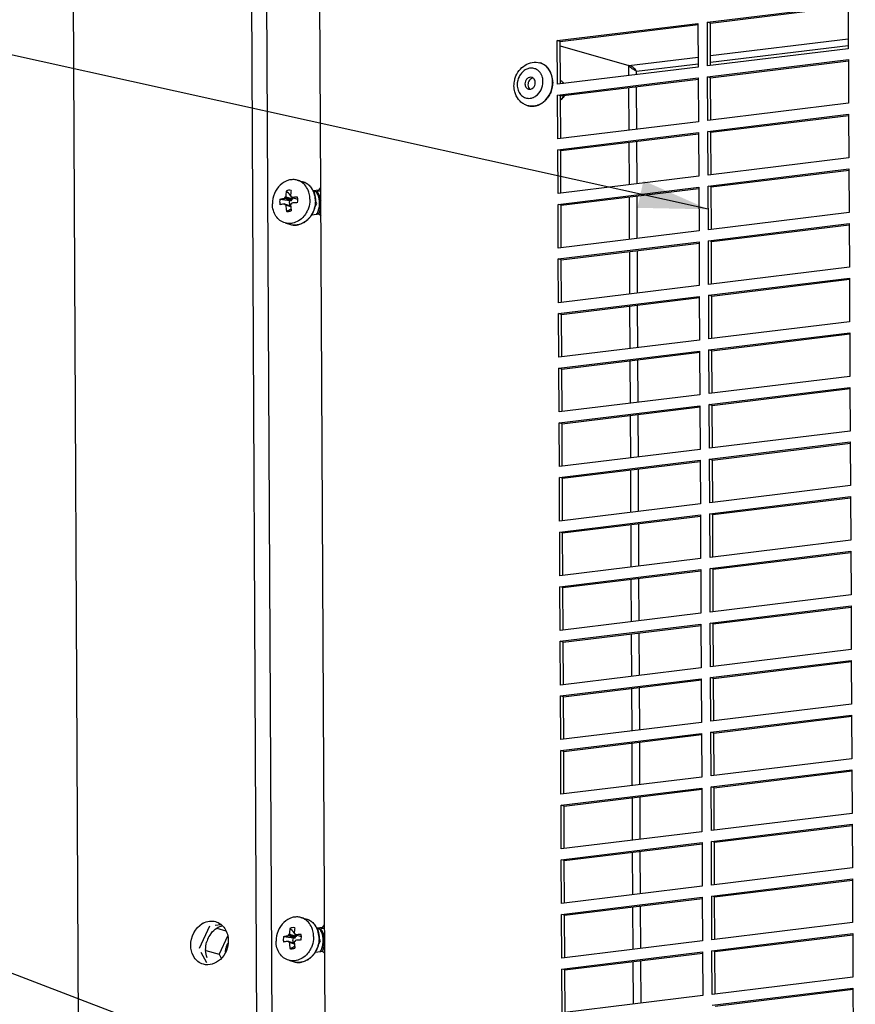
# Paper-space layout '45651_1_3' of a CAD drawing. Header units: millimetres. Extents: x -231 to 594, y 0 to 420.
# Tile 272 of 279: x 327 to 357, y 285 to 320. Entities that reach past the tile are written whole.
import ezdxf

# ---------------------------------------------------------------- set-up
doc = ezdxf.new("R2010")
doc.units = ezdxf.units.MM
doc.header["$LTSCALE"] = 32.67
doc.layers.get('0').update_dxf_attribs({"linetype": 'CONTINUOUS'})
doc.layers.add('02___PRT_ALL_AXES', color=7, linetype='CONTINUOUS')
doc.styles.get("Standard").update_dxf_attribs({"font": 'arial.ttf'})
doc.dimstyles.get("Standard").update_dxf_attribs({"dimtxt": 3.5, "dimasz": 2.5, "dimexe": 1, "dimexo": 0.0625, "dimtad": 1, "dimdsep": 46, "dimtxsty": 'STANDARD', "dimblk": '_FILLED', "dimblk1": '_FILLED', "dimblk2": '_FILLED', "dimcen": 0.09, "dimclrt": 5, "dimazin": 2, "dimtp": 0.01, "dimtm": 0.01, "dimtfac": 1, "dimtofl": 0, "dimtmove": 0, "dimatfit": 3, "dimldrblk": '_FILLED', "dimfxl": 1, "dimtolj": 1, "dimarcsym": 0})

# ---------------------------------------------------------------- blocks, each defined once
blk = doc.blocks.new('_FILLED')
at = {"color": 0, "linetype": 'BYBLOCK'}
blk.add_solid([(0, 0), (-1, 0.2), (-1, -0.2)], dxfattribs=at)

psp = doc.layouts.new('45651_1_3')

# ---------------------------------------------------------------- linework, layer by layer
at = {"color": 7, "linetype": 'CONTINUOUS'}
for p, q in [((330.124, 106.081), (329.022, 329.134)), ((335.808, 255.023), (335.474, 322.646)), ((338.18, 271.863), (337.933, 321.788)), ((351.88, 319.95), (356.946, 320.569)), ((356.946, 320.569), (356.953, 318.996)), ((346.477, 319.291), (351.543, 319.909)), ((351.543, 319.909), (351.55, 318.337)), ((351.888, 318.378), (351.88, 319.95)), ((351.988, 319.92), (351.88, 319.95)), ((346.485, 317.719), (346.477, 319.291)), ((346.585, 319.26), (346.477, 319.291)), ((351.993, 318.749), (356.952, 319.354)), ((346.585, 319.096), (349.052, 318.39)), ((356.953, 318.996), (351.888, 318.378)), ((351.995, 318.509), (356.953, 319.114)), ((349.052, 318.39), (351.549, 318.695)), ((351.89, 317.985), (356.955, 318.603)), ((356.955, 318.603), (356.963, 317.031)), ((351.55, 318.337), (346.485, 317.719)), ((349.053, 318.032), (349.052, 318.39)), ((349.081, 318.39), (349.081, 318.358)), ((349.329, 318.184), (349.281, 318.212)), ((349.329, 318.184), (351.55, 318.455)), ((346.487, 317.325), (351.552, 317.944)), ((349.329, 318.066), (349.329, 318.184)), ((351.552, 317.944), (351.56, 316.371)), ((351.898, 316.412), (351.89, 317.985)), ((351.997, 317.954), (351.89, 317.985)), ((346.31, 317.797), (346.31, 317.798)), ((346.31, 317.797), (346.31, 317.798)), ((349.063, 316.066), (349.056, 317.595)), ((349.339, 316.1), (349.331, 317.629)), ((345.71, 317.295), (345.711, 317.296)), ((345.71, 317.295), (345.711, 317.296)), ((346.495, 315.753), (346.487, 317.325)), ((346.594, 317.295), (346.487, 317.325)), ((345.576, 316.925), (345.578, 316.925)), ((356.963, 317.031), (351.898, 316.412)), ((351.9, 316.019), (356.965, 316.638)), ((356.965, 316.638), (356.973, 315.065)), ((351.56, 316.371), (346.495, 315.753)), ((346.497, 315.36), (351.562, 315.978)), ((351.562, 315.978), (351.57, 314.406)), ((351.908, 314.447), (351.9, 316.019)), ((352.007, 315.989), (351.9, 316.019)), ((349.073, 314.101), (349.065, 315.63)), ((349.349, 314.135), (349.341, 315.663)), ((346.505, 313.787), (346.497, 315.36)), ((346.604, 315.329), (346.497, 315.36)), ((356.973, 315.065), (351.908, 314.447)), ((351.91, 314.054), (356.975, 314.672)), ((356.975, 314.672), (356.983, 313.1)), ((351.57, 314.406), (346.505, 313.787)), ((337.122, 314.264), (337.318, 314.208)), ((346.507, 313.394), (351.572, 314.013)), ((351.572, 314.013), (351.58, 312.44)), ((351.917, 312.481), (351.91, 314.054)), ((352.017, 314.023), (351.91, 314.054)), ((336.912, 313.539), (336.659, 313.611)), ((336.673, 313.638), (336.924, 313.566)), ((336.674, 313.651), (336.922, 313.58)), ((336.684, 313.653), (336.935, 313.581)), ((336.705, 313.671), (336.958, 313.598)), ((336.893, 313.68), (336.893, 313.68)), ((336.911, 313.675), (336.9, 313.678)), ((336.901, 313.679), (336.912, 313.68)), ((336.901, 313.679), (336.911, 313.676)), ((336.925, 313.644), (337.137, 313.583)), ((337.708, 313.855), (337.972, 313.888)), ((337.972, 313.906), (337.91, 313.924)), ((349.083, 312.135), (349.075, 313.664)), ((349.358, 312.169), (349.351, 313.698)), ((336.66, 313.409), (336.883, 313.345)), ((336.674, 313.386), (336.884, 313.325)), ((336.885, 313.318), (336.693, 313.373)), ((336.886, 313.31), (336.707, 313.361)), ((337.746, 313.268), (337.821, 313.431)), ((337.821, 313.431), (337.779, 313.51)), ((346.514, 311.822), (346.507, 313.394)), ((346.614, 313.364), (346.507, 313.394)), ((336.893, 313.163), (336.901, 313.166)), ((356.983, 313.1), (351.917, 312.481)), ((336.682, 312.726), (336.878, 312.67)), ((351.919, 312.088), (356.985, 312.707)), ((356.985, 312.707), (356.992, 311.134)), ((351.58, 312.44), (346.514, 311.822)), ((346.516, 311.429), (351.582, 312.047)), ((351.582, 312.047), (351.589, 310.475)), ((351.927, 310.516), (351.919, 312.088)), ((352.026, 312.058), (351.919, 312.088)), ((349.092, 310.17), (349.085, 311.699)), ((349.368, 310.203), (349.361, 311.732)), ((346.524, 309.856), (346.516, 311.429)), ((346.623, 311.398), (346.516, 311.429)), ((356.992, 311.134), (351.927, 310.516)), ((351.589, 310.475), (346.524, 309.856)), ((351.929, 310.123), (356.994, 310.741)), ((356.994, 310.741), (357.002, 309.169)), ((346.526, 309.463), (351.591, 310.081)), ((351.591, 310.081), (351.599, 308.509)), ((351.937, 308.55), (351.929, 310.123)), ((352.036, 310.092), (351.929, 310.123)), ((349.102, 308.204), (349.094, 309.733)), ((349.378, 308.238), (349.37, 309.767)), ((346.534, 307.891), (346.526, 309.463)), ((346.633, 309.433), (346.526, 309.463)), ((357.002, 309.169), (351.937, 308.55)), ((351.939, 308.157), (357.004, 308.775)), ((357.004, 308.775), (357.012, 307.203)), ((351.599, 308.509), (346.534, 307.891)), ((346.536, 307.498), (351.601, 308.116)), ((351.601, 308.116), (351.609, 306.543)), ((351.946, 306.585), (351.939, 308.157)), ((352.046, 308.126), (351.939, 308.157)), ((349.112, 306.239), (349.104, 307.767)), ((349.388, 306.272), (349.38, 307.801)), ((346.543, 305.925), (346.536, 307.498)), ((346.643, 307.467), (346.536, 307.498)), ((357.012, 307.203), (351.946, 306.585)), ((351.609, 306.543), (346.543, 305.925)), ((351.948, 306.192), (357.014, 306.81)), ((357.014, 306.81), (357.021, 305.237)), ((351.956, 304.619), (351.948, 306.192)), ((352.056, 306.161), (351.948, 306.192)), ((346.545, 305.532), (351.611, 306.15)), ((349.121, 304.273), (349.114, 305.802)), ((349.397, 304.307), (349.39, 305.836)), ((351.611, 306.15), (351.618, 304.578)), ((346.553, 303.96), (346.545, 305.532)), ((346.653, 305.501), (346.545, 305.532)), ((357.021, 305.237), (351.956, 304.619)), ((351.958, 304.226), (357.023, 304.844)), ((357.023, 304.844), (357.031, 303.272)), ((351.618, 304.578), (346.553, 303.96)), ((346.555, 303.567), (351.62, 304.185)), ((351.62, 304.185), (351.628, 302.612)), ((351.966, 302.654), (351.958, 304.226)), ((352.065, 304.195), (351.958, 304.226)), ((349.131, 302.308), (349.124, 303.836)), ((349.407, 302.341), (349.399, 303.87)), ((346.563, 301.994), (346.555, 303.567)), ((346.662, 303.536), (346.555, 303.567)), ((357.031, 303.272), (351.966, 302.654)), ((351.628, 302.612), (346.563, 301.994)), ((351.968, 302.26), (357.033, 302.879)), ((357.033, 302.879), (357.041, 301.306)), ((351.976, 300.688), (351.968, 302.26)), ((352.075, 302.23), (351.968, 302.26)), ((346.565, 301.601), (351.63, 302.219)), ((349.417, 300.376), (349.409, 301.904)), ((351.63, 302.219), (351.638, 300.647)), ((346.573, 300.029), (346.565, 301.601)), ((346.672, 301.57), (346.565, 301.601)), ((349.141, 300.342), (349.133, 301.871)), ((357.041, 301.306), (351.976, 300.688)), ((351.978, 300.295), (357.043, 300.913)), ((357.043, 300.913), (357.051, 299.341)), ((351.638, 300.647), (346.573, 300.029)), ((346.575, 299.635), (351.64, 300.254)), ((351.64, 300.254), (351.648, 298.681)), ((351.985, 298.722), (351.978, 300.295)), ((352.085, 300.264), (351.978, 300.295)), ((349.151, 298.376), (349.143, 299.905)), ((349.426, 298.41), (349.419, 299.939)), ((346.582, 298.063), (346.575, 299.635)), ((346.682, 299.605), (346.575, 299.635)), ((357.051, 299.341), (351.985, 298.722)), ((351.987, 298.329), (357.053, 298.948)), ((357.053, 298.948), (357.06, 297.375)), ((351.648, 298.681), (346.582, 298.063)), ((346.584, 297.67), (351.65, 298.288)), ((351.65, 298.288), (351.657, 296.716)), ((351.995, 296.757), (351.987, 298.329)), ((352.094, 298.299), (351.987, 298.329)), ((346.592, 296.097), (346.584, 297.67)), ((346.691, 297.639), (346.584, 297.67)), ((349.16, 296.411), (349.153, 297.94)), ((349.436, 296.445), (349.429, 297.973)), ((357.06, 297.375), (351.995, 296.757)), ((351.997, 296.364), (357.062, 296.982)), ((357.062, 296.982), (357.07, 295.41)), ((351.657, 296.716), (346.592, 296.097)), ((346.594, 295.704), (351.659, 296.323)), ((351.659, 296.323), (351.667, 294.75)), ((352.005, 294.791), (351.997, 296.364)), ((352.104, 296.333), (351.997, 296.364)), ((349.17, 294.445), (349.162, 295.974)), ((349.446, 294.479), (349.438, 296.008)), ((346.602, 294.132), (346.594, 295.704)), ((346.701, 295.674), (346.594, 295.704)), ((357.07, 295.41), (352.005, 294.791)), ((352.007, 294.398), (357.072, 295.017)), ((357.072, 295.017), (357.08, 293.444)), ((351.667, 294.75), (346.602, 294.132)), ((346.604, 293.739), (351.669, 294.357)), ((351.669, 294.357), (351.677, 292.785)), ((352.014, 292.826), (352.007, 294.398)), ((352.114, 294.368), (352.007, 294.398)), ((349.18, 292.48), (349.172, 294.009)), ((349.456, 292.513), (349.448, 294.042)), ((346.611, 292.166), (346.604, 293.739)), ((346.711, 293.708), (346.604, 293.739)), ((357.08, 293.444), (352.014, 292.826)), ((352.016, 292.433), (357.082, 293.051)), ((357.082, 293.051), (357.089, 291.479)), ((351.677, 292.785), (346.611, 292.166)), ((346.613, 291.773), (351.679, 292.391)), ((351.679, 292.391), (351.686, 290.819)), ((352.024, 290.86), (352.016, 292.433)), ((352.124, 292.402), (352.016, 292.433)), ((349.189, 290.514), (349.182, 292.043)), ((349.465, 290.548), (349.458, 292.077)), ((346.621, 290.201), (346.613, 291.773)), ((346.721, 291.743), (346.613, 291.773)), ((357.089, 291.479), (352.024, 290.86)), ((352.026, 290.467), (357.091, 291.085)), ((357.091, 291.085), (357.099, 289.513)), ((351.686, 290.819), (346.621, 290.201)), ((346.623, 289.808), (351.688, 290.426)), ((351.688, 290.426), (351.696, 288.853)), ((352.034, 288.895), (352.026, 290.467)), ((352.133, 290.436), (352.026, 290.467)), ((349.199, 288.549), (349.192, 290.077)), ((349.475, 288.582), (349.467, 290.111)), ((346.631, 288.235), (346.623, 289.808)), ((346.73, 289.777), (346.623, 289.808)), ((357.099, 289.513), (352.034, 288.895)), ((351.696, 288.853), (346.631, 288.235)), ((352.036, 288.502), (357.101, 289.12)), ((357.101, 289.12), (357.109, 287.547)), ((346.633, 287.842), (351.698, 288.46)), ((351.698, 288.46), (351.706, 286.888)), ((352.044, 286.929), (352.036, 288.502)), ((352.143, 288.471), (352.036, 288.502)), ((349.209, 286.583), (349.201, 288.112)), ((349.485, 286.617), (349.477, 288.146)), ((337.253, 287.729), (337.449, 287.673)), ((346.641, 286.27), (346.633, 287.842)), ((346.74, 287.811), (346.633, 287.842)), ((333.957, 287.418), (333.586, 286.616)), ((334.374, 287.469), (334.16, 287.443)), ((338.103, 287.371), (338.041, 287.389)), ((357.109, 287.547), (352.044, 286.929)), ((334.221, 287.343), (334.548, 287.249)), ((334.607, 287.064), (334.304, 286.41)), ((337.043, 287.004), (336.79, 287.076)), ((336.804, 287.103), (337.055, 287.031)), ((336.805, 287.116), (337.053, 287.044)), ((336.815, 287.117), (337.066, 287.046)), ((336.836, 287.136), (337.089, 287.063)), ((337.024, 287.145), (337.024, 287.145)), ((337.032, 287.144), (337.043, 287.145)), ((337.032, 287.144), (337.042, 287.141)), ((337.042, 287.14), (337.032, 287.143)), ((337.057, 287.109), (337.268, 287.048)), ((337.839, 287.32), (338.104, 287.353)), ((352.046, 286.536), (357.111, 287.154)), ((357.111, 287.154), (357.119, 285.582)), ((336.791, 286.874), (337.014, 286.81)), ((336.805, 286.851), (337.016, 286.79)), ((337.016, 286.783), (336.824, 286.838)), ((337.017, 286.775), (336.838, 286.826)), ((337.877, 286.733), (337.952, 286.896)), ((337.952, 286.896), (337.91, 286.975)), ((351.706, 286.888), (346.641, 286.27)), ((333.654, 286.488), (333.857, 286.107)), ((333.828, 286.546), (334.304, 286.41)), ((334.304, 286.41), (334.382, 286.263)), ((337.024, 286.628), (337.032, 286.631)), ((346.643, 285.877), (351.708, 286.495)), ((351.708, 286.495), (351.716, 284.922)), ((352.053, 284.964), (352.046, 286.536)), ((352.153, 286.505), (352.046, 286.536)), ((336.813, 286.191), (337.009, 286.135)), ((349.219, 284.618), (349.211, 286.146)), ((349.494, 284.651), (349.487, 286.18)), ((346.65, 284.304), (346.643, 285.877)), ((346.75, 285.846), (346.643, 285.877)), ((357.119, 285.582), (352.053, 284.964)), ((351.716, 284.922), (346.65, 284.304)), ((352.055, 284.57), (357.121, 285.189)), ((357.121, 285.189), (357.128, 283.616))]:
    psp.add_line(p, q, dxfattribs=at)
at = {"color": 3, "linetype": 'CONTINUOUS'}
for p, q in [((336.01, 322.493), (336.343, 255.101)), ((351.988, 319.92), (356.951, 320.526)), ((346.585, 319.26), (351.548, 319.866)), ((351.995, 318.391), (351.988, 319.92)), ((346.592, 317.732), (346.585, 319.26)), ((351.997, 317.954), (356.961, 318.56)), ((346.594, 317.295), (351.558, 317.901)), ((352.005, 316.426), (351.997, 317.954)), ((346.602, 315.766), (346.594, 317.295)), ((352.007, 315.989), (356.97, 316.595)), ((346.604, 315.329), (351.567, 315.935)), ((352.015, 314.46), (352.007, 315.989)), ((346.612, 313.801), (346.604, 315.329)), ((352.017, 314.023), (356.98, 314.629)), ((337.91, 313.924), (337.972, 314.003)), ((346.614, 313.364), (351.577, 313.969)), ((352.024, 312.494), (352.017, 314.023)), ((337.686, 313.897), (337.91, 313.924)), ((346.621, 311.835), (346.614, 313.364)), ((337.915, 313.039), (337.628, 313.004)), ((337.977, 312.975), (337.915, 313.039)), ((352.026, 312.058), (356.99, 312.663)), ((346.623, 311.398), (351.587, 312.004)), ((352.034, 310.529), (352.026, 312.058)), ((346.631, 309.869), (346.623, 311.398)), ((352.036, 310.092), (356.999, 310.698)), ((352.044, 308.563), (352.036, 310.092)), ((346.633, 309.433), (351.597, 310.038)), ((346.641, 307.904), (346.633, 309.433)), ((352.046, 308.126), (357.009, 308.732)), ((346.643, 307.467), (351.606, 308.073)), ((352.053, 306.598), (352.046, 308.126)), ((346.65, 305.938), (346.643, 307.467)), ((352.056, 306.161), (357.019, 306.767)), ((352.063, 304.632), (352.056, 306.161)), ((346.653, 305.501), (351.616, 306.107)), ((346.66, 303.973), (346.653, 305.501)), ((352.065, 304.195), (357.029, 304.801)), ((346.662, 303.536), (351.626, 304.142)), ((352.073, 302.667), (352.065, 304.195)), ((346.67, 302.007), (346.662, 303.536)), ((352.075, 302.23), (357.038, 302.836)), ((346.672, 301.57), (351.635, 302.176)), ((352.083, 300.701), (352.075, 302.23)), ((346.68, 300.042), (346.672, 301.57)), ((352.085, 300.264), (357.048, 300.87)), ((346.682, 299.605), (351.645, 300.211)), ((352.092, 298.736), (352.085, 300.264)), ((346.689, 298.076), (346.682, 299.605)), ((352.094, 298.299), (357.058, 298.905)), ((346.691, 297.639), (351.655, 298.245)), ((352.102, 296.77), (352.094, 298.299)), ((346.699, 296.111), (346.691, 297.639)), ((352.104, 296.333), (357.067, 296.939)), ((346.701, 295.674), (351.665, 296.279)), ((352.112, 294.804), (352.104, 296.333)), ((346.709, 294.145), (346.701, 295.674)), ((352.114, 294.368), (357.077, 294.973)), ((346.711, 293.708), (351.674, 294.314)), ((352.121, 292.839), (352.114, 294.368)), ((346.718, 292.179), (346.711, 293.708)), ((352.124, 292.402), (357.087, 293.008)), ((346.721, 291.743), (351.684, 292.348)), ((352.131, 290.873), (352.124, 292.402)), ((346.728, 290.214), (346.721, 291.743)), ((352.133, 290.436), (357.097, 291.042)), ((346.73, 289.777), (351.694, 290.383)), ((352.141, 288.908), (352.133, 290.436)), ((346.738, 288.248), (346.73, 289.777)), ((352.143, 288.471), (357.106, 289.077)), ((352.151, 286.942), (352.143, 288.471)), ((346.74, 287.811), (351.703, 288.417)), ((346.748, 286.283), (346.74, 287.811)), ((337.817, 287.362), (338.041, 287.389)), ((338.041, 287.389), (338.103, 287.468)), ((352.153, 286.505), (357.116, 287.111)), ((338.046, 286.504), (337.759, 286.469)), ((338.108, 286.44), (338.046, 286.504)), ((346.75, 285.846), (351.713, 286.452)), ((352.16, 284.977), (352.153, 286.505)), ((346.757, 284.317), (346.75, 285.846)), ((352.162, 284.54), (357.126, 285.146))]:
    psp.add_line(p, q, dxfattribs=at)
at = {"color": 7, "linetype": 'CONTINUOUS'}
psp.add_lwpolyline([(345.576, 316.925), (345.577, 316.925), (345.578, 316.925)], dxfattribs=at)
for centre, radius, start, end in [((345.703, 317.954), 0.552, 73.4508, 74.0267), ((345.703, 317.952), 0.554, 65.8024, 73.4428), ((345.702, 317.95), 0.556, 64.8713, 65.8017), ((345.695, 317.936), 0.572, 52.9451, 64.807), ((345.501, 317.863), 0.452, 33.9925, 41.012), ((345.483, 317.85), 0.475, 29.8343, 34.0144), ((345.468, 317.842), 0.492, 26.5002, 29.8354), ((345.458, 317.836), 0.503, 25.6117, 26.5093), ((348.825, 317.886), 0.585, 30.5947, 31.6949), ((346.438, 317.549), 0.342, 35.3122, 44.7807), ((346.43, 317.563), 0.334, 33.1795, 38.2664), ((345.429, 317.692), 0.487, 294.4913, 302.5426), ((345.416, 317.713), 0.511, 302.4987, 305.1429), ((346.361, 317.495), 0.419, 316.1346, 319.6985), ((346.329, 317.505), 0.436, 320.2667, 322.5832), ((346.311, 317.517), 0.458, 322.6417, 332.9632), ((345.567, 317.477), 0.552, 254.0267, 254.6049), ((345.568, 317.485), 0.56, 254.6809, 270.7737), ((337.165, 313.675), 0.554, 65.0318, 74.0139), ((337.162, 313.669), 0.561, 60.9867, 65.0275), ((337.158, 313.661), 0.571, 55.8543, 60.9796), ((337.149, 313.648), 0.586, 50.837, 55.85), ((337.144, 313.642), 0.595, 50.0699, 50.8468), ((337.14, 313.637), 0.6, 48.1032, 50.0677), ((337.055, 313.562), 0.716, 24.2194, 33.7763), ((339.419, 313.451), 2.753, 175.8453, 176.1102), ((337.45, 309.537), 4.186, 100.5385, 100.6837), ((339.305, 313.542), 2.603, 172.6321, 177.1624), ((324.858, 301.819), 16.916, 44.7064, 45.4579), ((339.43, 313.567), 2.554, 172.5883, 177.2062), ((339.647, 313.646), 2.735, 179.3041, 179.4183), ((339.655, 313.646), 2.743, 179.4183, 179.5677), ((337.579, 306.946), 6.729, 93.8673, 95.5773), ((333.464, 312.788), 3.587, 13.0649, 13.7038), ((336.729, 313.561), 0.409, 6.9309, 14.008), ((336.711, 313.559), 0.427, 3.2639, 6.9544), ((337.193, 313.448), 0.731, 10.1449, 14.1399), ((337.197, 313.443), 0.738, 8.6044, 14.1373), ((337.262, 313.429), 0.718, 10.4595, 14.6326), ((336.943, 313.483), 0.456, 167.2057, 180.2076), ((343.107, 363.072), 49.928, 262.3933, 262.8058), ((339.651, 313.614), 2.985, 184.3836, 184.6325), ((337.179, 308.464), 4.934, 95.7362, 95.858), ((339.724, 313.537), 3.022, 183.3328, 187.4471), ((336.548, 324.982), 11.449, 271.5354, 271.8227), ((339.872, 313.556), 2.997, 183.3272, 184.0347), ((339.885, 313.557), 3.01, 184.0345, 184.554), ((339.906, 313.559), 3.03, 184.5557, 187.4439), ((337.686, 307.864), 5.592, 97.9417, 98.0615), ((339.864, 313.465), 2.951, 180.9764, 181.2293), ((336.64, 317.169), 3.601, 274.4955, 274.7105), ((335.499, 313.347), 1.442, 8.7188, 9.2647), ((337.552, 307.048), 6.424, 95.0613, 95.5875), ((337.606, 306.416), 7.058, 93.8961, 95.0475), ((336.682, 313.559), 0.456, 347.2057, 0.2076), ((336.701, 313.558), 0.437, 0.2791, 3.2675), ((336.86, 313.517), 0.913, 0.0579, 0.2831), ((336.874, 313.513), 0.905, 0.2831, 0.5609), ((337.101, 313.438), 0.834, 330.6037, 347.0427), ((337.155, 313.423), 0.826, 332.0275, 352.7751), ((337.082, 313.444), 0.843, 343.1551, 348.7735), ((337.096, 313.44), 0.84, 346.9869, 347.5276), ((337.238, 313.424), 0.742, 6.7183, 10.462), ((337.094, 313.439), 0.83, 330.1718, 343.2107), ((337.034, 313.216), 0.567, 254.0503, 263.9483), ((337.03, 313.203), 0.554, 254.0424, 262.4811), ((337.031, 313.207), 0.558, 262.4791, 264.2953), ((337.031, 313.209), 0.561, 264.2959, 266.0118), ((337.031, 313.22), 0.571, 266.0309, 273.0452), ((337.03, 313.24), 0.592, 273.0569, 279.6747), ((337.028, 313.254), 0.606, 279.6561, 281.0556), ((337.027, 313.257), 0.609, 281.0547, 281.3735), ((336.975, 313.392), 0.757, 300.99, 309.2197), ((336.939, 313.436), 0.814, 309.2225, 317.062), ((337.296, 287.14), 0.554, 65.0318, 74.0139), ((337.293, 287.134), 0.561, 60.9867, 65.0275), ((337.289, 287.126), 0.571, 55.8543, 60.9796), ((337.28, 287.113), 0.586, 50.837, 55.85), ((337.275, 287.106), 0.595, 50.0699, 50.8468), ((337.271, 287.102), 0.6, 48.1032, 50.0677), ((337.186, 287.027), 0.716, 24.2194, 33.7763), ((337.074, 286.948), 0.456, 167.2057, 180.2076), ((343.238, 336.537), 49.928, 262.3933, 262.8058), ((339.55, 286.916), 2.753, 175.8453, 176.1102), ((337.581, 283.002), 4.186, 100.5385, 100.6837), ((339.436, 287.007), 2.603, 172.6321, 177.1624), ((324.989, 275.284), 16.916, 44.7064, 45.4579), ((339.561, 287.032), 2.554, 172.5883, 177.2062), ((339.778, 287.111), 2.735, 179.3041, 179.4183), ((339.786, 287.111), 2.743, 179.4183, 179.5677), ((336.771, 290.634), 3.601, 274.4955, 274.7105), ((335.63, 286.812), 1.442, 8.7188, 9.2647), ((337.711, 280.411), 6.729, 93.8673, 95.5773), ((333.595, 286.253), 3.587, 13.0649, 13.7038), ((336.86, 287.026), 0.409, 6.9309, 14.008), ((336.813, 287.024), 0.456, 347.2057, 0.2076), ((336.842, 287.024), 0.427, 3.2639, 6.9544), ((336.832, 287.023), 0.437, 0.2791, 3.2675), ((337.324, 286.913), 0.731, 10.1449, 14.1399), ((337.328, 286.908), 0.738, 8.6044, 14.1373), ((337.393, 286.894), 0.718, 10.4595, 14.6326), ((337.369, 286.889), 0.742, 6.7183, 10.462), ((335.278, 286.438), 0.752, 156.649, 165.4456), ((335.266, 286.443), 0.738, 151.3275, 156.6403), ((339.782, 287.079), 2.985, 184.3836, 184.6325), ((337.31, 281.929), 4.934, 95.7362, 95.858), ((339.855, 287.002), 3.022, 183.3328, 187.4471), ((336.679, 298.447), 11.449, 271.5354, 271.8227), ((340.004, 287.021), 2.997, 183.3272, 184.0347), ((340.017, 287.022), 3.01, 184.0345, 184.554), ((340.037, 287.024), 3.03, 184.5557, 187.4439), ((337.817, 281.328), 5.592, 97.9417, 98.0615), ((339.995, 286.93), 2.951, 180.9764, 181.2293), ((337.683, 280.513), 6.424, 95.0613, 95.5875), ((337.737, 279.881), 7.058, 93.8961, 95.0475), ((336.991, 286.982), 0.913, 0.0579, 0.2831), ((337.005, 286.978), 0.905, 0.2831, 0.5609), ((337.225, 286.904), 0.83, 330.1718, 343.2107), ((337.232, 286.903), 0.834, 330.6037, 347.0427), ((337.286, 286.888), 0.826, 332.0275, 352.7751), ((337.213, 286.909), 0.843, 343.1551, 348.7735), ((337.227, 286.905), 0.84, 346.9869, 347.5276), ((335.272, 286.439), 0.745, 165.4269, 176.5948), ((337.07, 286.901), 0.814, 309.2225, 317.062), ((337.165, 286.681), 0.567, 254.0503, 263.9483), ((337.161, 286.668), 0.554, 254.0424, 262.4811), ((337.162, 286.672), 0.558, 262.4791, 264.2953), ((337.162, 286.674), 0.561, 264.2959, 266.0118), ((337.162, 286.685), 0.571, 266.0309, 273.0452), ((337.161, 286.705), 0.592, 273.0569, 279.6747), ((337.159, 286.719), 0.606, 279.6561, 281.0556), ((337.158, 286.722), 0.609, 281.0547, 281.3735), ((337.106, 286.857), 0.757, 300.99, 309.2197)]:
    psp.add_arc(centre, radius, start, end, dxfattribs=at)
for points, knots in [([(344.967, 317.947), (344.998, 318.04), (345.091, 318.217), (345.306, 318.416), (345.575, 318.521), (345.767, 318.51), (345.855, 318.484)], [0, 0, 0, 0, 0.259244, 0.512403, 0.758366, 1, 1, 1, 1]), ([(345.779, 318.219), (345.745, 318.245), (345.669, 318.285), (345.54, 318.304), (345.409, 318.28), (345.286, 318.216), (345.18, 318.117), (345.072, 317.95), (345.036, 317.797), (345.037, 317.697)], [0, 0, 0, 0, 0.114043, 0.227641, 0.344477, 0.467038, 0.5959, 0.729796, 1, 1, 1, 1]), ([(346.31, 317.798), (346.31, 317.914), (346.275, 318.089), (346.159, 318.283), (346.081, 318.36), (346.039, 318.392)], [0, 0, 0, 0, 0.518689, 0.764231, 1, 1, 1, 1]), ([(349.177, 318.276), (349.165, 318.285), (349.119, 318.318), (349.075, 318.356), (349.052, 318.39)], [0, 0, 0, 0, 0.269801, 1, 1, 1, 1]), ([(344.921, 317.657), (344.92, 317.731), (344.932, 317.83), (344.96, 317.924), (344.967, 317.947)], [0, 0, 0, 0, 0.74894, 1, 1, 1, 1]), ([(345.562, 317.965), (345.534, 317.973), (345.469, 317.972), (345.386, 317.92), (345.329, 317.835), (345.315, 317.766), (345.315, 317.731)], [0, 0, 0, 0, 0.225663, 0.469214, 0.731933, 1, 1, 1, 1]), ([(345.612, 317.94), (345.587, 317.937), (345.535, 317.92), (345.452, 317.845), (345.422, 317.757), (345.423, 317.7)], [0, 0, 0, 0, 0.231614, 0.480694, 1, 1, 1, 1]), ([(345.687, 317.776), (345.687, 317.818), (345.67, 317.882), (345.615, 317.942), (345.58, 317.96), (345.562, 317.965)], [0, 0, 0, 0, 0.522511, 0.765758, 1, 1, 1, 1]), ([(345.965, 317.81), (345.965, 317.832), (345.961, 317.915), (345.938, 317.998), (345.912, 318.054)], [0, 0, 0, 0, 0.257395, 1, 1, 1, 1]), ([(346.692, 317.77), (346.685, 317.779), (346.657, 317.811), (346.621, 317.838), (346.592, 317.852)], [0, 0, 0, 0, 0.255914, 1, 1, 1, 1]), ([(344.97, 317.376), (344.962, 317.398), (344.934, 317.489), (344.921, 317.586), (344.921, 317.657)], [0, 0, 0, 0, 0.247915, 1, 1, 1, 1]), ([(345.037, 317.697), (345.037, 317.632), (345.057, 317.506), (345.148, 317.343), (345.29, 317.233), (345.405, 317.209), (345.461, 317.21)], [0, 0, 0, 0, 0.27136, 0.525888, 0.765269, 1, 1, 1, 1]), ([(345.315, 317.731), (345.316, 317.689), (345.332, 317.625), (345.387, 317.565), (345.423, 317.547), (345.441, 317.542)], [0, 0, 0, 0, 0.522511, 0.765758, 1, 1, 1, 1]), ([(345.423, 317.7), (345.423, 317.668), (345.435, 317.605), (345.474, 317.554), (345.498, 317.536)], [0, 0, 0, 0, 0.520806, 1, 1, 1, 1]), ([(345.441, 317.542), (345.469, 317.534), (345.533, 317.535), (345.616, 317.587), (345.673, 317.673), (345.687, 317.742), (345.687, 317.776)], [0, 0, 0, 0, 0.225663, 0.469214, 0.731933, 1, 1, 1, 1]), ([(345.578, 316.925), (345.673, 316.926), (345.872, 316.981), (346.112, 317.182), (346.272, 317.467), (346.311, 317.687), (346.31, 317.797)], [0, 0, 0, 0, 0.228754, 0.475367, 0.736376, 1, 1, 1, 1]), ([(345.711, 317.296), (345.79, 317.352), (345.92, 317.511), (345.966, 317.71), (345.965, 317.81)], [0, 0, 0, 0, 0.49116, 1, 1, 1, 1]), ([(345.415, 316.946), (345.364, 316.961), (345.266, 317.003), (345.096, 317.133), (345.007, 317.275), (344.97, 317.376)], [0, 0, 0, 0, 0.247358, 0.49614, 1, 1, 1, 1]), ([(345.547, 317.221), (345.568, 317.226), (345.597, 317.235), (345.624, 317.246), (345.631, 317.249)], [0, 0, 0, 0, 0.746766, 1, 1, 1, 1]), ([(346.596, 317.16), (346.602, 317.165), (346.627, 317.185), (346.649, 317.208), (346.664, 317.226)], [0, 0, 0, 0, 0.246333, 1, 1, 1, 1]), ([(337.122, 314.264), (337.071, 314.279), (336.963, 314.293), (336.742, 314.26), (336.482, 314.101), (336.277, 313.79), (336.226, 313.539), (336.226, 313.413)], [0, 0, 0, 0, 0.112343, 0.227385, 0.470396, 0.732537, 1, 1, 1, 1]), ([(337.391, 314.094), (337.355, 314.134), (337.272, 314.205), (337.173, 314.25), (337.122, 314.264)], [0, 0, 0, 0, 0.50598, 1, 1, 1, 1]), ([(337.318, 314.208), (337.368, 314.194), (337.432, 314.166), (337.489, 314.127), (337.503, 314.116)], [0, 0, 0, 0, 0.747643, 1, 1, 1, 1]), ([(337.537, 313.835), (337.529, 313.859), (337.495, 313.952), (337.441, 314.039), (337.391, 314.094)], [0, 0, 0, 0, 0.25794, 1, 1, 1, 1]), ([(337.503, 314.116), (337.517, 314.106), (337.573, 314.06), (337.62, 314.005), (337.65, 313.96)], [0, 0, 0, 0, 0.246544, 1, 1, 1, 1]), ([(337.642, 313.968), (337.635, 313.979), (337.604, 314.02), (337.569, 314.058), (337.541, 314.084)], [0, 0, 0, 0, 0.253835, 1, 1, 1, 1]), ([(337.704, 313.856), (337.7, 313.866), (337.682, 313.904), (337.66, 313.942), (337.642, 313.968)], [0, 0, 0, 0, 0.253251, 1, 1, 1, 1]), ([(336.498, 313.584), (336.511, 313.586), (336.564, 313.596), (336.618, 313.605), (336.659, 313.611)], [0, 0, 0, 0, 0.239105, 1, 1, 1, 1]), ([(336.684, 313.653), (336.686, 313.653), (336.695, 313.656), (336.702, 313.664), (336.705, 313.671)], [0, 0, 0, 0, 0.230638, 1, 1, 1, 1]), ([(336.897, 313.897), (336.869, 313.903), (336.809, 313.905), (336.751, 313.888), (336.723, 313.876)], [0, 0, 0, 0, 0.491085, 1, 1, 1, 1]), ([(336.912, 313.667), (336.912, 313.662), (336.914, 313.653), (336.921, 313.646), (336.925, 313.644)], [0, 0, 0, 0, 0.516226, 1, 1, 1, 1]), ([(336.958, 313.598), (336.956, 313.594), (336.95, 313.585), (336.94, 313.581), (336.935, 313.581)], [0, 0, 0, 0, 0.496453, 1, 1, 1, 1]), ([(337.577, 313.578), (337.577, 313.6), (337.573, 313.687), (337.557, 313.773), (337.537, 313.835)], [0, 0, 0, 0, 0.254676, 1, 1, 1, 1]), ([(337.773, 313.522), (337.773, 313.551), (337.767, 313.665), (337.738, 313.778), (337.704, 313.856)], [0, 0, 0, 0, 0.256822, 1, 1, 1, 1]), ([(337.708, 313.856), (337.72, 313.83), (337.761, 313.724), (337.779, 313.608), (337.779, 313.522)], [0, 0, 0, 0, 0.244576, 1, 1, 1, 1]), ([(337.902, 313.626), (337.891, 313.67), (337.861, 313.755), (337.813, 313.832), (337.786, 313.866)], [0, 0, 0, 0, 0.509685, 1, 1, 1, 1]), ([(337.913, 313.623), (337.901, 313.668), (337.87, 313.754), (337.822, 313.832), (337.794, 313.867)], [0, 0, 0, 0, 0.509848, 1, 1, 1, 1]), ([(337.957, 313.61), (337.944, 313.659), (337.909, 313.752), (337.852, 313.834), (337.82, 313.869)], [0, 0, 0, 0, 0.510946, 1, 1, 1, 1]), ([(336.682, 312.726), (336.616, 312.745), (336.488, 312.809), (336.341, 312.97), (336.248, 313.179), (336.227, 313.334), (336.226, 313.413)], [0, 0, 0, 0, 0.232963, 0.474872, 0.730711, 1, 1, 1, 1]), ([(336.487, 313.481), (336.487, 313.473), (336.488, 313.439), (336.493, 313.406), (336.499, 313.381)], [0, 0, 0, 0, 0.253434, 1, 1, 1, 1]), ([(336.66, 313.409), (336.646, 313.407), (336.592, 313.398), (336.539, 313.389), (336.499, 313.381)], [0, 0, 0, 0, 0.260651, 1, 1, 1, 1]), ([(336.674, 313.386), (336.674, 313.388), (336.672, 313.397), (336.666, 313.406), (336.66, 313.409)], [0, 0, 0, 0, 0.275246, 1, 1, 1, 1]), ([(336.835, 313.434), (336.835, 313.427), (336.836, 313.4), (336.841, 313.374), (336.847, 313.355)], [0, 0, 0, 0, 0.254948, 1, 1, 1, 1]), ([(336.902, 313.4), (336.895, 313.399), (336.886, 313.393), (336.882, 313.385), (336.881, 313.382)], [0, 0, 0, 0, 0.73436, 1, 1, 1, 1]), ([(336.912, 313.539), (336.916, 313.542), (336.924, 313.55), (336.925, 313.561), (336.924, 313.566)], [0, 0, 0, 0, 0.498694, 1, 1, 1, 1]), ([(337.577, 313.578), (337.577, 313.545), (337.571, 313.412), (337.536, 313.28), (337.496, 313.189)], [0, 0, 0, 0, 0.248834, 1, 1, 1, 1]), ([(337.773, 313.518), (337.773, 313.427), (337.747, 313.246), (337.671, 313.079), (337.621, 313.003)], [0, 0, 0, 0, 0.500245, 1, 1, 1, 1]), ([(337.779, 313.518), (337.78, 313.427), (337.754, 313.246), (337.678, 313.079), (337.629, 313.003)], [0, 0, 0, 0, 0.500156, 1, 1, 1, 1]), ([(337.909, 313.28), (337.914, 313.304), (337.929, 313.402), (337.926, 313.503), (337.913, 313.576)], [0, 0, 0, 0, 0.253978, 1, 1, 1, 1]), ([(337.916, 313.259), (337.921, 313.283), (337.938, 313.38), (337.938, 313.481), (337.927, 313.553)], [0, 0, 0, 0, 0.253615, 1, 1, 1, 1]), ([(336.727, 313.145), (336.741, 313.142), (336.797, 313.135), (336.854, 313.147), (336.893, 313.163)], [0, 0, 0, 0, 0.245869, 1, 1, 1, 1]), ([(337.36, 312.971), (337.306, 312.906), (337.182, 312.795), (337.026, 312.731), (336.948, 312.716)], [0, 0, 0, 0, 0.515493, 1, 1, 1, 1]), ([(337.496, 313.189), (337.487, 313.169), (337.449, 313.092), (337.402, 313.02), (337.36, 312.971)], [0, 0, 0, 0, 0.253086, 1, 1, 1, 1]), ([(337.531, 312.886), (337.52, 312.874), (337.477, 312.829), (337.428, 312.789), (337.389, 312.763)], [0, 0, 0, 0, 0.254192, 1, 1, 1, 1]), ([(337.621, 313.003), (337.615, 312.992), (337.587, 312.951), (337.556, 312.913), (337.531, 312.886)], [0, 0, 0, 0, 0.252337, 1, 1, 1, 1]), ([(337.629, 313.003), (337.622, 312.992), (337.593, 312.95), (337.561, 312.91), (337.535, 312.882)], [0, 0, 0, 0, 0.252261, 1, 1, 1, 1]), ([(336.948, 312.716), (336.926, 312.711), (336.837, 312.699), (336.746, 312.708), (336.682, 312.726)], [0, 0, 0, 0, 0.254569, 1, 1, 1, 1]), ([(337.159, 312.661), (337.144, 312.658), (337.083, 312.647), (337.02, 312.646), (336.974, 312.651)], [0, 0, 0, 0, 0.253042, 1, 1, 1, 1]), ([(337.389, 312.763), (337.37, 312.75), (337.295, 312.705), (337.211, 312.673), (337.147, 312.66)], [0, 0, 0, 0, 0.257053, 1, 1, 1, 1]), ([(337.365, 312.743), (337.348, 312.733), (337.283, 312.698), (337.213, 312.673), (337.159, 312.661)], [0, 0, 0, 0, 0.255103, 1, 1, 1, 1]), ([(337.253, 287.729), (337.202, 287.744), (337.094, 287.758), (336.873, 287.725), (336.613, 287.566), (336.408, 287.255), (336.357, 287.004), (336.358, 286.878)], [0, 0, 0, 0, 0.112343, 0.227385, 0.470396, 0.732537, 1, 1, 1, 1]), ([(337.523, 287.558), (337.486, 287.599), (337.404, 287.67), (337.304, 287.715), (337.253, 287.729)], [0, 0, 0, 0, 0.50598, 1, 1, 1, 1]), ([(337.449, 287.673), (337.499, 287.659), (337.563, 287.631), (337.62, 287.592), (337.634, 287.581)], [0, 0, 0, 0, 0.747643, 1, 1, 1, 1]), ([(337.668, 287.3), (337.661, 287.324), (337.626, 287.417), (337.572, 287.504), (337.523, 287.558)], [0, 0, 0, 0, 0.25794, 1, 1, 1, 1]), ([(337.634, 287.581), (337.648, 287.571), (337.704, 287.525), (337.751, 287.47), (337.782, 287.425)], [0, 0, 0, 0, 0.246544, 1, 1, 1, 1]), ([(337.773, 287.433), (337.766, 287.444), (337.736, 287.485), (337.701, 287.523), (337.672, 287.549)], [0, 0, 0, 0, 0.253835, 1, 1, 1, 1]), ([(337.835, 287.321), (337.831, 287.331), (337.813, 287.369), (337.791, 287.406), (337.773, 287.433)], [0, 0, 0, 0, 0.253251, 1, 1, 1, 1]), ([(336.629, 287.049), (336.642, 287.051), (336.695, 287.061), (336.749, 287.07), (336.79, 287.076)], [0, 0, 0, 0, 0.239105, 1, 1, 1, 1]), ([(336.815, 287.117), (336.817, 287.118), (336.826, 287.121), (336.833, 287.129), (336.836, 287.136)], [0, 0, 0, 0, 0.230638, 1, 1, 1, 1]), ([(337.029, 287.362), (337, 287.368), (336.94, 287.369), (336.882, 287.353), (336.855, 287.341)], [0, 0, 0, 0, 0.491085, 1, 1, 1, 1]), ([(337.043, 287.132), (337.043, 287.127), (337.045, 287.118), (337.053, 287.111), (337.057, 287.109)], [0, 0, 0, 0, 0.516226, 1, 1, 1, 1]), ([(337.043, 287.004), (337.047, 287.007), (337.055, 287.015), (337.056, 287.026), (337.055, 287.031)], [0, 0, 0, 0, 0.498694, 1, 1, 1, 1]), ([(337.089, 287.063), (337.087, 287.059), (337.082, 287.05), (337.071, 287.046), (337.066, 287.046)], [0, 0, 0, 0, 0.496453, 1, 1, 1, 1]), ([(337.708, 287.043), (337.708, 287.01), (337.702, 286.877), (337.667, 286.745), (337.627, 286.654)], [0, 0, 0, 0, 0.248834, 1, 1, 1, 1]), ([(337.708, 287.043), (337.708, 287.065), (337.705, 287.152), (337.688, 287.238), (337.668, 287.3)], [0, 0, 0, 0, 0.254676, 1, 1, 1, 1]), ([(337.904, 286.987), (337.904, 287.016), (337.898, 287.13), (337.87, 287.243), (337.835, 287.321)], [0, 0, 0, 0, 0.256822, 1, 1, 1, 1]), ([(337.839, 287.321), (337.851, 287.295), (337.892, 287.189), (337.91, 287.073), (337.911, 286.987)], [0, 0, 0, 0, 0.244576, 1, 1, 1, 1]), ([(338.033, 287.091), (338.022, 287.135), (337.992, 287.22), (337.945, 287.297), (337.918, 287.331)], [0, 0, 0, 0, 0.509685, 1, 1, 1, 1]), ([(338.044, 287.088), (338.032, 287.133), (338.002, 287.219), (337.953, 287.297), (337.926, 287.332)], [0, 0, 0, 0, 0.509848, 1, 1, 1, 1]), ([(338.088, 287.075), (338.075, 287.124), (338.04, 287.217), (337.983, 287.299), (337.951, 287.334)], [0, 0, 0, 0, 0.510946, 1, 1, 1, 1]), ([(338.04, 286.745), (338.045, 286.769), (338.06, 286.867), (338.057, 286.968), (338.044, 287.041)], [0, 0, 0, 0, 0.253978, 1, 1, 1, 1]), ([(338.047, 286.723), (338.052, 286.748), (338.069, 286.845), (338.069, 286.946), (338.058, 287.018)], [0, 0, 0, 0, 0.253615, 1, 1, 1, 1]), ([(336.813, 286.191), (336.747, 286.21), (336.619, 286.274), (336.472, 286.435), (336.379, 286.644), (336.358, 286.799), (336.358, 286.878)], [0, 0, 0, 0, 0.232963, 0.474872, 0.730711, 1, 1, 1, 1]), ([(336.618, 286.946), (336.618, 286.938), (336.619, 286.904), (336.624, 286.871), (336.63, 286.846)], [0, 0, 0, 0, 0.253434, 1, 1, 1, 1]), ([(336.791, 286.874), (336.777, 286.872), (336.723, 286.863), (336.67, 286.854), (336.63, 286.846)], [0, 0, 0, 0, 0.260651, 1, 1, 1, 1]), ([(336.805, 286.851), (336.805, 286.853), (336.803, 286.862), (336.797, 286.871), (336.791, 286.874)], [0, 0, 0, 0, 0.275246, 1, 1, 1, 1]), ([(336.966, 286.899), (336.966, 286.892), (336.967, 286.865), (336.972, 286.839), (336.979, 286.82)], [0, 0, 0, 0, 0.254948, 1, 1, 1, 1]), ([(337.033, 286.865), (337.026, 286.864), (337.017, 286.858), (337.013, 286.849), (337.012, 286.847)], [0, 0, 0, 0, 0.73436, 1, 1, 1, 1]), ([(337.904, 286.983), (337.904, 286.892), (337.878, 286.711), (337.802, 286.544), (337.753, 286.468)], [0, 0, 0, 0, 0.500245, 1, 1, 1, 1]), ([(337.911, 286.983), (337.911, 286.892), (337.885, 286.711), (337.809, 286.544), (337.76, 286.468)], [0, 0, 0, 0, 0.500156, 1, 1, 1, 1]), ([(336.858, 286.61), (336.872, 286.607), (336.928, 286.6), (336.985, 286.612), (337.024, 286.628)], [0, 0, 0, 0, 0.245869, 1, 1, 1, 1]), ([(337.492, 286.436), (337.437, 286.371), (337.313, 286.26), (337.157, 286.196), (337.079, 286.181)], [0, 0, 0, 0, 0.515493, 1, 1, 1, 1]), ([(337.627, 286.654), (337.618, 286.634), (337.581, 286.557), (337.533, 286.485), (337.492, 286.436)], [0, 0, 0, 0, 0.253086, 1, 1, 1, 1]), ([(337.662, 286.351), (337.652, 286.339), (337.608, 286.294), (337.559, 286.254), (337.52, 286.228)], [0, 0, 0, 0, 0.254192, 1, 1, 1, 1]), ([(337.753, 286.468), (337.746, 286.457), (337.718, 286.416), (337.687, 286.378), (337.662, 286.351)], [0, 0, 0, 0, 0.252337, 1, 1, 1, 1]), ([(337.76, 286.468), (337.753, 286.457), (337.724, 286.415), (337.692, 286.375), (337.666, 286.347)], [0, 0, 0, 0, 0.252261, 1, 1, 1, 1]), ([(337.079, 286.181), (337.057, 286.176), (336.968, 286.164), (336.877, 286.173), (336.813, 286.191)], [0, 0, 0, 0, 0.254569, 1, 1, 1, 1]), ([(337.29, 286.126), (337.275, 286.123), (337.214, 286.112), (337.151, 286.111), (337.105, 286.116)], [0, 0, 0, 0, 0.253042, 1, 1, 1, 1]), ([(337.52, 286.228), (337.501, 286.215), (337.426, 286.17), (337.342, 286.138), (337.279, 286.125)], [0, 0, 0, 0, 0.257053, 1, 1, 1, 1]), ([(337.496, 286.208), (337.479, 286.198), (337.415, 286.163), (337.344, 286.138), (337.29, 286.126)], [0, 0, 0, 0, 0.255103, 1, 1, 1, 1])]:
    psp.add_open_spline(points, degree=3, knots=knots, dxfattribs=at)
for points in [[(345.843, 318.16), (345.823, 318.182), (345.802, 318.202), (345.779, 318.219)], [(349.135, 318.369), (349.109, 318.38), (349.08, 318.388), (349.052, 318.39)], [(349.278, 318.256), (349.239, 318.303), (349.191, 318.344), (349.135, 318.369)], [(349.281, 318.212), (349.246, 318.233), (349.211, 318.254), (349.177, 318.276)], [(349.323, 318.193), (349.309, 318.215), (349.294, 318.236), (349.278, 318.256)], [(346.592, 317.853), (346.624, 317.838), (346.655, 317.816), (346.68, 317.79)], [(345.461, 317.21), (345.49, 317.211), (345.519, 317.214), (345.547, 317.221)], [(346.663, 317.205), (346.643, 317.183), (346.62, 317.164), (346.596, 317.148)], [(346.739, 317.312), (346.723, 317.281), (346.704, 317.251), (346.681, 317.224)], [(336.659, 313.611), (336.667, 313.618), (336.672, 313.628), (336.673, 313.638)], [(336.879, 313.692), (336.882, 313.686), (336.887, 313.681), (336.893, 313.68)], [(336.893, 313.68), (336.895, 313.679), (336.898, 313.679), (336.901, 313.679)], [(336.693, 313.373), (336.69, 313.374), (336.688, 313.374), (336.685, 313.374)], [(336.707, 313.361), (336.704, 313.366), (336.699, 313.371), (336.693, 313.373)], [(336.835, 313.434), (336.834, 313.469), (336.841, 313.505), (336.854, 313.537)], [(336.926, 313.441), (336.918, 313.436), (336.913, 313.425), (336.913, 313.415)], [(336.895, 313.217), (336.839, 313.192), (336.783, 313.168), (336.727, 313.145)], [(336.79, 287.076), (336.798, 287.083), (336.803, 287.093), (336.804, 287.103)], [(337.01, 287.157), (337.013, 287.151), (337.018, 287.146), (337.024, 287.145)], [(337.024, 287.145), (337.027, 287.144), (337.029, 287.144), (337.032, 287.144)], [(336.824, 286.838), (336.821, 286.839), (336.819, 286.839), (336.817, 286.839)], [(336.838, 286.826), (336.835, 286.831), (336.83, 286.836), (336.824, 286.838)], [(337.026, 286.682), (336.97, 286.657), (336.914, 286.633), (336.858, 286.61)], [(336.966, 286.899), (336.966, 286.934), (336.973, 286.97), (336.985, 287.002)], [(337.058, 286.906), (337.05, 286.901), (337.044, 286.89), (337.045, 286.88)]]:
    psp.add_open_spline(points, degree=3, dxfattribs=at)
at = {"layer": '02___PRT_ALL_AXES', "color": 7, "linetype": 'CONTINUOUS'}
for p, q in [((345.855, 318.484), (345.861, 318.483)), ((346.316, 317.796), (346.316, 317.798)), ((346.316, 317.796), (346.316, 317.798)), ((345.415, 316.946), (345.42, 316.945))]:
    psp.add_line(p, q, dxfattribs=at)
psp.add_arc((334.067, 286.903), 0.709, 118.4298, 121.2136, dxfattribs=at)
at = {"layer": '02___PRT_ALL_AXES', "color": 3, "linetype": 'CONTINUOUS'}
for centre, radius, start, end in [((334.768, 286.586), 0.945, 147.3786, 161.462), ((334.723, 286.613), 0.893, 142.2998, 147.3261), ((334.778, 286.582), 0.956, 161.4486, 164.2483), ((334.714, 286.583), 0.892, 180.2833, 182.6978)]:
    psp.add_arc(centre, radius, start, end, dxfattribs=at)
at = {"layer": '02___PRT_ALL_AXES', "color": 7, "linetype": 'CONTINUOUS'}
for points, knots in [([(346.316, 317.798), (346.315, 317.877), (346.294, 318.031), (346.201, 318.239), (346.054, 318.4), (345.926, 318.464), (345.861, 318.483)], [0, 0, 0, 0, 0.269263, 0.525079, 0.766998, 1, 1, 1, 1]), ([(346.316, 317.796), (346.316, 317.67), (346.278, 317.479), (346.159, 317.258), (346.04, 317.117), (345.899, 317.009), (345.742, 316.94), (345.579, 316.916), (345.471, 316.93), (345.42, 316.945)], [0, 0, 0, 0, 0.266615, 0.399707, 0.529331, 0.654029, 0.773336, 0.888014, 1, 1, 1, 1]), ([(334.181, 287.584), (334.313, 287.546), (334.563, 287.349), (334.636, 287.05), (334.637, 286.897)], [0, 0, 0, 0, 0.473452, 1, 1, 1, 1]), ([(334.637, 286.897), (334.638, 286.653), (334.466, 286.167), (333.946, 285.987), (333.741, 286.046)], [0, 0, 0, 0, 0.534353, 1, 1, 1, 1])]:
    psp.add_open_spline(points, degree=3, knots=knots, dxfattribs=at)
for points in [[(333.286, 286.732), (333.284, 287.026), (333.448, 287.357), (333.699, 287.51)], [(333.729, 287.527), (333.799, 287.565), (333.878, 287.591), (333.957, 287.601)], [(333.957, 287.601), (334.032, 287.61), (334.109, 287.604), (334.181, 287.584)], [(333.38, 286.348), (333.317, 286.464), (333.287, 286.6), (333.286, 286.732)], [(333.542, 286.15), (333.475, 286.203), (333.42, 286.273), (333.38, 286.348)], [(333.741, 286.046), (333.669, 286.066), (333.6, 286.103), (333.542, 286.15)]]:
    psp.add_open_spline(points, degree=3, dxfattribs=at)
at = {"layer": '02___PRT_ALL_AXES', "color": 3, "linetype": 'CONTINUOUS'}
for points in [[(334.227, 287.351), (334.291, 287.391), (334.363, 287.421), (334.436, 287.438)], [(334.017, 287.159), (334.075, 287.234), (334.147, 287.301), (334.227, 287.351)], [(333.822, 286.579), (333.821, 286.667), (333.834, 286.756), (333.858, 286.841)], [(333.875, 286.284), (333.844, 286.366), (333.827, 286.454), (333.823, 286.541)]]:
    psp.add_open_spline(points, degree=3, dxfattribs=at)

# ---------------------------------------------------------------- leaders
at = {"color": 2, "linetype": 'CONTINUOUS'}
for points in [[(351.914, 313.217), (319.067, 320.496), (315.067, 320.496)], [(365.091, 271.118), (320.8, 288.027), (316.8, 288.027)]]:
    psp.add_leader(points, dimstyle='STANDARD', override={"dimtad": 0}, dxfattribs=at)

doc.saveas('drawing.dxf')
